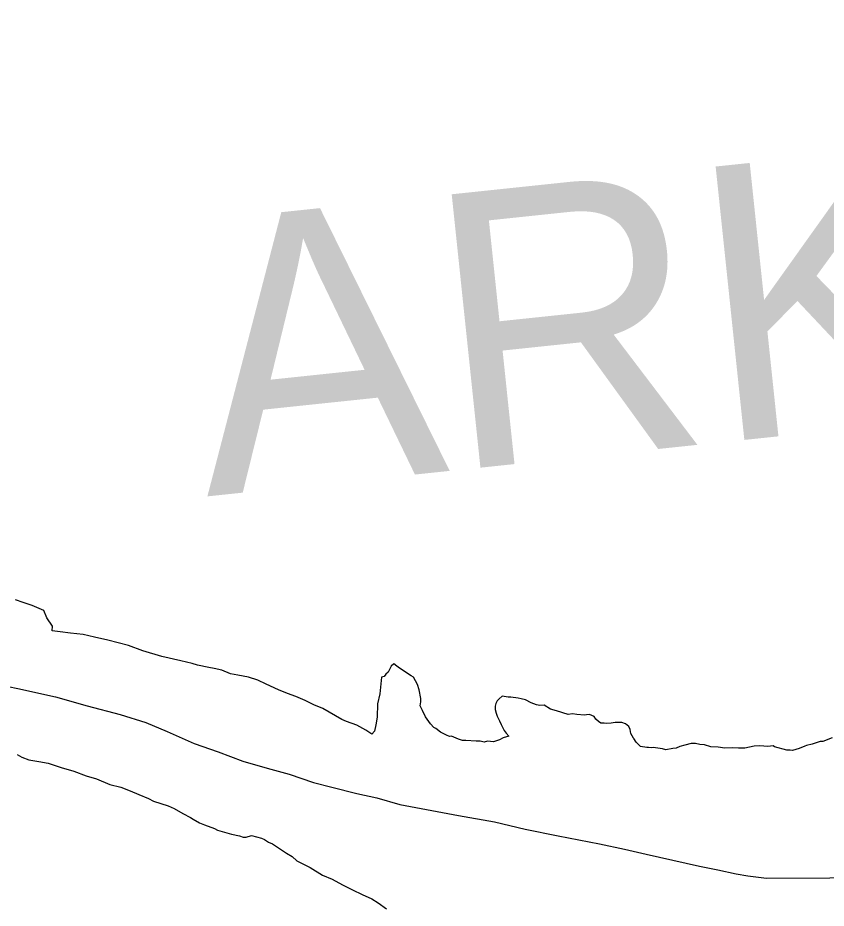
# Model space of a CAD drawing. Extents: x 1370567 to 1373900, y 377514 to 379648.
# Drawn here: x 1371056.27 to 1371074.91, y 379434.21 to 379454.73 of the extents above; entities that cross this region are included whole.
import ezdxf

# ---------------------------------------------------------------- set-up
doc = ezdxf.new("R2010")
doc.units = 0
doc.layers.add('Default', color=7, linetype='Continuous')

msp = doc.modelspace()

# ---------------------------------------------------------------- linework, layer by layer
at = {"layer": 'Default'}
for points in [[(1371065.528, 379439.241), (1371065.489, 379439.361), (1371065.4, 379439.532), (1371065.341, 379439.562), (1371065.122, 379439.704), (1371065.043, 379439.765), (1371065.013, 379439.786), (1371064.944, 379439.836), (1371064.884, 379439.787), (1371064.812, 379439.647), (1371064.762, 379439.598), (1371064.722, 379439.548), (1371064.662, 379439.529), (1371064.618, 379439.149), (1371064.566, 379438.919), (1371064.563, 379438.609), (1371064.532, 379438.429), (1371064.5, 379438.29), (1371064.44, 379438.22), (1371064.301, 379438.311), (1371064.092, 379438.423), (1371063.853, 379438.506), (1371063.744, 379438.557), (1371063.307, 379438.811), (1371063.098, 379438.893), (1371062.899, 379438.995), (1371062.681, 379439.087), (1371062.491, 379439.158), (1371062.283, 379439.24), (1371062.004, 379439.373), (1371061.805, 379439.465), (1371061.596, 379439.527), (1371061.347, 379439.579), (1371061.178, 379439.611), (1371060.979, 379439.693), (1371060.799, 379439.734), (1371060.68, 379439.755), (1371060.42, 379439.808), (1371060.291, 379439.849), (1371060.032, 379439.911), (1371059.594, 379440.005), (1371059.155, 379440.139), (1371058.827, 379440.262), (1371058.349, 379440.387), (1371058.04, 379440.45), (1371057.781, 379440.512), (1371057.492, 379440.545), (1371057.252, 379440.577), (1371057.063, 379440.599), (1371057.074, 379440.709), (1371056.946, 379440.9), (1371056.877, 379441.071), (1371056.609, 379441.183), (1371056.4, 379441.255), (1371056.221, 379441.317)], [(1371065.528, 379439.241), (1371065.489, 379439.361), (1371065.4, 379439.532), (1371065.341, 379439.562), (1371065.122, 379439.704), (1371065.043, 379439.765), (1371065.013, 379439.786), (1371064.944, 379439.836), (1371064.884, 379439.787), (1371064.812, 379439.647), (1371064.762, 379439.598), (1371064.722, 379439.548), (1371064.662, 379439.529), (1371064.618, 379439.149), (1371064.566, 379438.919), (1371064.563, 379438.609), (1371064.532, 379438.429), (1371064.5, 379438.29), (1371064.44, 379438.22), (1371064.301, 379438.311), (1371064.092, 379438.423), (1371063.853, 379438.506), (1371063.744, 379438.557), (1371063.307, 379438.811), (1371063.098, 379438.893), (1371062.899, 379438.995), (1371062.681, 379439.087), (1371062.491, 379439.158), (1371062.283, 379439.24), (1371062.004, 379439.373), (1371061.805, 379439.465), (1371061.596, 379439.527), (1371061.347, 379439.579), (1371061.178, 379439.611), (1371060.979, 379439.693), (1371060.799, 379439.734), (1371060.68, 379439.755), (1371060.42, 379439.808), (1371060.291, 379439.849), (1371060.032, 379439.911), (1371059.594, 379440.005), (1371059.155, 379440.139), (1371058.827, 379440.262), (1371058.349, 379440.387), (1371058.04, 379440.45), (1371057.781, 379440.512), (1371057.492, 379440.545), (1371057.252, 379440.577), (1371057.063, 379440.599), (1371057.074, 379440.709), (1371056.946, 379440.9), (1371056.877, 379441.071), (1371056.609, 379441.183), (1371056.4, 379441.255), (1371056.221, 379441.317)], [(1371055.596, 379439.405), (1371056.276, 379439.27), (1371057.146, 379439.075), (1371057.877, 379438.869), (1371058.637, 379438.674), (1371059.228, 379438.488), (1371059.718, 379438.281), (1371060.339, 379438.004), (1371060.89, 379437.808), (1371061.461, 379437.591), (1371062.021, 379437.435), (1371062.531, 379437.298), (1371063.092, 379437.101), (1371063.512, 379436.994), (1371064.092, 379436.847), (1371064.552, 379436.75), (1371065.083, 379436.594), (1371066.433, 379436.342), (1371067.263, 379436.197), (1371067.973, 379436.031), (1371068.733, 379435.876), (1371069.683, 379435.692), (1371070.263, 379435.566), (1371070.763, 379435.449), (1371071.374, 379435.312), (1371071.994, 379435.176), (1371072.414, 379435.089), (1371072.834, 379435.001), (1371073.104, 379434.953), (1371073.534, 379434.896), (1371079.367, 379434.932)], [(1371055.596, 379439.405), (1371056.276, 379439.27), (1371057.146, 379439.075), (1371057.877, 379438.869), (1371058.637, 379438.674), (1371059.228, 379438.488), (1371059.718, 379438.281), (1371060.339, 379438.004), (1371060.89, 379437.808), (1371061.461, 379437.591), (1371062.021, 379437.435), (1371062.531, 379437.298), (1371063.092, 379437.101), (1371063.512, 379436.994), (1371064.092, 379436.847), (1371064.552, 379436.75), (1371065.083, 379436.594), (1371066.433, 379436.342), (1371067.263, 379436.197), (1371067.973, 379436.031), (1371068.733, 379435.876), (1371069.683, 379435.692), (1371070.263, 379435.566), (1371070.763, 379435.449), (1371071.374, 379435.312), (1371071.994, 379435.176), (1371072.414, 379435.089), (1371072.834, 379435.001), (1371073.104, 379434.953), (1371073.534, 379434.896), (1371079.367, 379434.932)], [(1371074.132, 379437.841), (1371074.082, 379437.851), (1371074.002, 379437.852), (1371073.723, 379437.925), (1371073.693, 379437.945), (1371073.564, 379437.936), (1371073.384, 379437.948), (1371073.254, 379437.939), (1371073.034, 379437.891), (1371072.894, 379437.892), (1371072.754, 379437.904), (1371072.575, 379437.895), (1371072.425, 379437.917), (1371072.255, 379437.928), (1371072.106, 379437.97), (1371071.996, 379437.981), (1371071.897, 379438.002), (1371071.797, 379438.002), (1371071.657, 379437.964), (1371071.537, 379437.935), (1371071.456, 379437.896), (1371071.376, 379437.886), (1371071.216, 379437.858), (1371071.137, 379437.879), (1371070.927, 379437.91), (1371070.877, 379437.901), (1371070.817, 379437.911), (1371070.778, 379437.912), (1371070.628, 379437.933), (1371070.529, 379438.034), (1371070.48, 379438.115), (1371070.47, 379438.125), (1371070.411, 379438.235), (1371070.392, 379438.326), (1371070.363, 379438.396), (1371070.283, 379438.457), (1371070.204, 379438.487), (1371070.124, 379438.488), (1371070.044, 379438.489), (1371069.954, 379438.47), (1371069.844, 379438.461), (1371069.794, 379438.471), (1371069.714, 379438.472), (1371069.665, 379438.512), (1371069.605, 379438.563), (1371069.566, 379438.623), (1371069.456, 379438.674), (1371069.387, 379438.665), (1371069.337, 379438.655), (1371069.167, 379438.667), (1371069.067, 379438.688), (1371068.967, 379438.669), (1371068.698, 379438.751), (1371068.559, 379438.793), (1371068.41, 379438.884), (1371068.31, 379438.875), (1371068.23, 379438.896), (1371068.111, 379438.937), (1371067.982, 379439.008), (1371067.882, 379439.029), (1371067.812, 379439.05), (1371067.643, 379439.071), (1371067.583, 379439.072), (1371067.443, 379439.093), (1371067.373, 379439.034), (1371067.323, 379438.984), (1371067.292, 379438.924), (1371067.282, 379438.864), (1371067.281, 379438.784), (1371067.3, 379438.704), (1371067.329, 379438.634), (1371067.378, 379438.523), (1371067.417, 379438.443), (1371067.486, 379438.302), (1371067.535, 379438.242), (1371067.595, 379438.171), (1371067.465, 379438.132), (1371067.384, 379438.083), (1371067.244, 379438.044), (1371067.104, 379438.056), (1371067.024, 379438.036), (1371066.935, 379438.057), (1371066.845, 379438.058), (1371066.605, 379438.07), (1371066.525, 379438.071), (1371066.436, 379438.102), (1371066.277, 379438.173), (1371066.227, 379438.164), (1371066.157, 379438.194), (1371066.048, 379438.245), (1371066.018, 379438.266), (1371065.909, 379438.347), (1371065.869, 379438.367), (1371065.79, 379438.458), (1371065.711, 379438.559), (1371065.672, 379438.619), (1371065.603, 379438.76), (1371065.554, 379438.87), (1371065.565, 379438.96), (1371065.566, 379439.04), (1371065.528, 379439.241)], [(1371074.132, 379437.841), (1371074.082, 379437.851), (1371074.002, 379437.852), (1371073.723, 379437.925), (1371073.693, 379437.945), (1371073.564, 379437.936), (1371073.384, 379437.948), (1371073.254, 379437.939), (1371073.034, 379437.891), (1371072.894, 379437.892), (1371072.754, 379437.904), (1371072.575, 379437.895), (1371072.425, 379437.917), (1371072.255, 379437.928), (1371072.106, 379437.97), (1371071.996, 379437.981), (1371071.897, 379438.002), (1371071.797, 379438.002), (1371071.657, 379437.964), (1371071.537, 379437.935), (1371071.456, 379437.896), (1371071.376, 379437.886), (1371071.216, 379437.858), (1371071.137, 379437.879), (1371070.927, 379437.91), (1371070.877, 379437.901), (1371070.817, 379437.911), (1371070.778, 379437.912), (1371070.628, 379437.933), (1371070.529, 379438.034), (1371070.48, 379438.115), (1371070.47, 379438.125), (1371070.411, 379438.235), (1371070.392, 379438.326), (1371070.363, 379438.396), (1371070.283, 379438.457), (1371070.204, 379438.487), (1371070.124, 379438.488), (1371070.044, 379438.489), (1371069.954, 379438.47), (1371069.844, 379438.461), (1371069.794, 379438.471), (1371069.714, 379438.472), (1371069.665, 379438.512), (1371069.605, 379438.563), (1371069.566, 379438.623), (1371069.456, 379438.674), (1371069.387, 379438.665), (1371069.337, 379438.655), (1371069.167, 379438.667), (1371069.067, 379438.688), (1371068.967, 379438.669), (1371068.698, 379438.751), (1371068.559, 379438.793), (1371068.41, 379438.884), (1371068.31, 379438.875), (1371068.23, 379438.896), (1371068.111, 379438.937), (1371067.982, 379439.008), (1371067.882, 379439.029), (1371067.812, 379439.05), (1371067.643, 379439.071), (1371067.583, 379439.072), (1371067.443, 379439.093), (1371067.373, 379439.034), (1371067.323, 379438.984), (1371067.292, 379438.924), (1371067.282, 379438.864), (1371067.281, 379438.784), (1371067.3, 379438.704), (1371067.329, 379438.634), (1371067.378, 379438.523), (1371067.417, 379438.443), (1371067.486, 379438.302), (1371067.535, 379438.242), (1371067.595, 379438.171), (1371067.465, 379438.132), (1371067.384, 379438.083), (1371067.244, 379438.044), (1371067.104, 379438.056), (1371067.024, 379438.036), (1371066.935, 379438.057), (1371066.845, 379438.058), (1371066.605, 379438.07), (1371066.525, 379438.071), (1371066.436, 379438.102), (1371066.277, 379438.173), (1371066.227, 379438.164), (1371066.157, 379438.194), (1371066.048, 379438.245), (1371066.018, 379438.266), (1371065.909, 379438.347), (1371065.869, 379438.367), (1371065.79, 379438.458), (1371065.711, 379438.559), (1371065.672, 379438.619), (1371065.603, 379438.76), (1371065.554, 379438.87), (1371065.565, 379438.96), (1371065.566, 379439.04), (1371065.528, 379439.241)], [(1371075.053, 379438.133), (1371074.833, 379438.045), (1371074.773, 379438.045), (1371074.592, 379437.987), (1371074.462, 379437.958), (1371074.422, 379437.938), (1371074.292, 379437.89), (1371074.132, 379437.841)], [(1371075.053, 379438.133), (1371074.833, 379438.045), (1371074.773, 379438.045), (1371074.592, 379437.987), (1371074.462, 379437.958), (1371074.422, 379437.938), (1371074.292, 379437.89), (1371074.132, 379437.841)], [(1371056.258, 379437.745), (1371056.367, 379437.684), (1371056.526, 379437.623), (1371056.756, 379437.59), (1371056.975, 379437.548), (1371057.274, 379437.446), (1371057.563, 379437.363), (1371057.851, 379437.26), (1371058.09, 379437.188), (1371058.398, 379437.055), (1371058.648, 379436.993), (1371058.866, 379436.911), (1371059.065, 379436.829), (1371059.284, 379436.737), (1371059.404, 379436.676), (1371059.742, 379436.563), (1371059.881, 379436.501), (1371060.08, 379436.389), (1371060.259, 379436.298), (1371060.318, 379436.257), (1371060.467, 379436.176), (1371060.577, 379436.125), (1371060.806, 379436.043), (1371060.875, 379436.002), (1371061.204, 379435.909), (1371061.383, 379435.877), (1371061.473, 379435.846), (1371061.543, 379435.846), (1371061.663, 379435.885), (1371061.892, 379435.823), (1371061.962, 379435.792), (1371062.051, 379435.731), (1371062.15, 379435.69), (1371062.259, 379435.609), (1371062.468, 379435.477), (1371062.597, 379435.396), (1371062.706, 379435.295), (1371063.014, 379435.142)], [(1371056.258, 379437.745), (1371056.367, 379437.684), (1371056.526, 379437.623), (1371056.756, 379437.59), (1371056.975, 379437.548), (1371057.274, 379437.446), (1371057.563, 379437.363), (1371057.851, 379437.26), (1371058.09, 379437.188), (1371058.398, 379437.055), (1371058.648, 379436.993), (1371058.866, 379436.911), (1371059.065, 379436.829), (1371059.284, 379436.737), (1371059.404, 379436.676), (1371059.742, 379436.563), (1371059.881, 379436.501), (1371060.08, 379436.389), (1371060.259, 379436.298), (1371060.318, 379436.257), (1371060.467, 379436.176), (1371060.577, 379436.125), (1371060.806, 379436.043), (1371060.875, 379436.002), (1371061.204, 379435.909), (1371061.383, 379435.877), (1371061.473, 379435.846), (1371061.543, 379435.846), (1371061.663, 379435.885), (1371061.892, 379435.823), (1371061.962, 379435.792), (1371062.051, 379435.731), (1371062.15, 379435.69), (1371062.259, 379435.609), (1371062.468, 379435.477), (1371062.597, 379435.396), (1371062.706, 379435.295), (1371063.014, 379435.142)], [(1371063.014, 379435.142), (1371063.302, 379434.969), (1371063.521, 379434.877), (1371063.759, 379434.745), (1371063.988, 379434.633), (1371064.217, 379434.521), (1371064.435, 379434.419), (1371064.584, 379434.327), (1371064.773, 379434.195)], [(1371063.014, 379435.142), (1371063.302, 379434.969), (1371063.521, 379434.877), (1371063.759, 379434.745), (1371063.988, 379434.633), (1371064.217, 379434.521), (1371064.435, 379434.419), (1371064.584, 379434.327), (1371064.773, 379434.195)]]:
    msp.add_lwpolyline(points, dxfattribs=at)

# ---------------------------------------------------------------- texts
msp.add_text('ARKANSAS', height=6.336, rotation=6, dxfattribs=at).set_placement((1371060.629, 379443.696))

doc.saveas('drawing.dxf')
